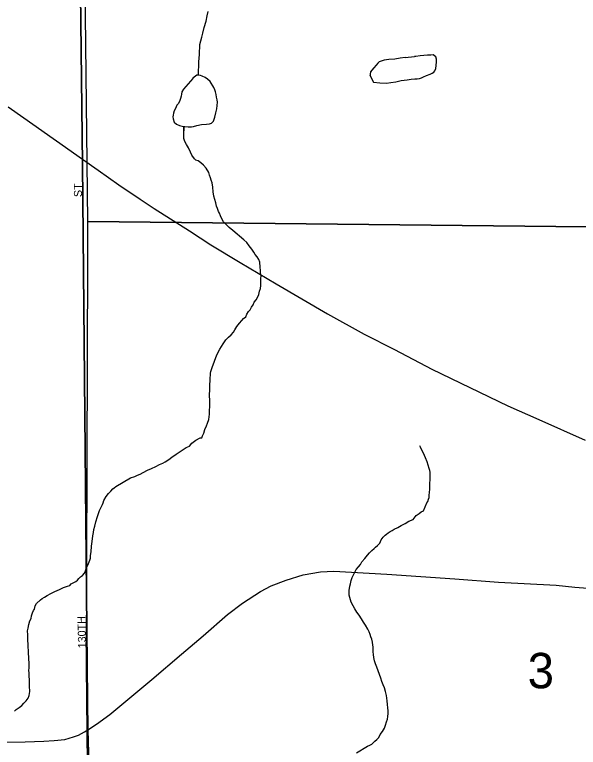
# Model space of a CAD drawing. Extents: x 2010165 to 2382125, y 1060529 to 1407316.
# Drawn here: x 2164475 to 2167995, y 1207789 to 1212363 of the extents above; entities that cross this region are included whole.
import ezdxf

# ---------------------------------------------------------------- set-up
doc = ezdxf.new("R2010")
doc.units = 0
for name, color, linetype in [('GM_X_City_Street', 7, 'Continuous'), ('GM_X_City_Street_Text', 7, 'Continuous'), ('GM_X_Corporation', 7, 'Continuous'), ('GM_X_Interstate_Route', 7, 'Continuous'), ('GM_X_Minor_Lake', 7, 'Continuous'), ('GM_X_Minor_River', 7, 'Continuous'), ('GM_X_Section', 7, 'Continuous'), ('GM_X_Section_Text', 7, 'Continuous'), ('GM_X_State_Route', 7, 'Continuous')]:
    doc.layers.add(name, color=color, linetype=linetype)

msp = doc.modelspace()

# ---------------------------------------------------------------- linework, layer by layer
at = {"layer": 'GM_X_City_Street'}
for points in [[(2164931.2, 1207965.8), (2164930.1, 1208081.5), (2164898.5, 1211429), (2164897.7, 1211462), (2164844.7, 1216037.6), (2164832.8, 1218637), (2164895.8, 1221436.7)], [(2165067.2, 1195844.8), (2164968.9, 1199659.4), (2164935.2, 1207756.2), (2164931.8, 1207897.8), (2164931.2, 1207965.8)]]:
    msp.add_lwpolyline(points, dxfattribs=at)
at = {"layer": 'GM_X_Corporation'}
for points in [[(2186878.7, 1221701), (2186923.4, 1220744.1), (2186933.5, 1220238.7), (2186941.3, 1219753.4), (2186978.3, 1216841.2), (2187013.9, 1213879), (2187027.1, 1208132.6), (2187205, 1194725.9), (2177123.5, 1194567.9), (2176176.5, 1194580.3), (2174206.9, 1194531), (2167776.4, 1194381.4), (2165054.7, 1194304.8), (2164968.9, 1199659.4), (2164935.2, 1207756.2), (2164931.8, 1207897.8), (2164930.1, 1208081.5), (2164898.5, 1211429), (2164844.7, 1216037.6), (2164832.8, 1218637), (2164895.8, 1221436.7)], [(2164895.8, 1221436.7), (2164832.8, 1218637), (2164844.7, 1216037.6), (2164898.5, 1211429), (2164930.1, 1208081.5), (2164931.8, 1207897.8), (2164935.2, 1207756.2), (2164968.9, 1199659.4), (2165054.7, 1194304.8), (2162687.3, 1194296.8), (2162163.4, 1194282.6), (2161645.6, 1194276.5), (2161453.7, 1194270.4), (2159224.5, 1194187.1), (2158831.1, 1194172.4), (2158006.9, 1194141.9), (2154020.1, 1193994.5), (2151351.3, 1193919.5)]]:
    msp.add_lwpolyline(points, dxfattribs=at)
at = {"layer": 'GM_X_Interstate_Route'}
for points in [[(2164434.3, 1211788.1), (2164608.4, 1211665.5), (2164694.1, 1211604.2), (2164735.6, 1211575.4), (2164897.7, 1211462)], [(2164897.7, 1211462), (2164995.3, 1211391.5), (2165125.2, 1211301.4), (2165257.9, 1211211.3), (2165346.3, 1211153.7), (2165567.3, 1211013.3), (2165699.9, 1210926.8), (2165882.2, 1210815.2), (2166108.6, 1210682.2), (2166428.9, 1210495.1), (2166658, 1210369.4), (2166845.7, 1210272.4), (2167080.2, 1210150.3), (2167317.5, 1210035.6), (2167554.8, 1209920.8), (2167747.9, 1209834.9), (2168037.5, 1209705.9)]]:
    msp.add_lwpolyline(points, dxfattribs=at)
at = {"layer": 'GM_X_Minor_Lake'}
for points in [[(2166694.1, 1211980.5), (2166714.6, 1211942.6), (2166754.7, 1211937.1), (2166796.8, 1211935.6), (2166824.8, 1211940), (2166854.8, 1211944.4), (2166888.8, 1211952.8), (2166924.8, 1211957.2), (2166950.8, 1211959.6), (2166972.8, 1211961.8), (2166988.8, 1211962.1), (2167002.8, 1211964.2), (2167014.8, 1211968.4), (2167028.7, 1211974.6), (2167046.6, 1211982.8), (2167068.6, 1211991.1), (2167082.5, 1211997.3), (2167092.4, 1212003.4), (2167098.3, 1212013.5), (2167104.2, 1212027.7), (2167107.9, 1212045.8), (2167109.6, 1212067.8), (2167109.4, 1212085.9), (2167105.2, 1212099.9), (2167089, 1212111.7), (2167073, 1212109.5), (2167053, 1212109.3), (2167029, 1212109), (2167007, 1212106.7), (2166979, 1212102.4), (2166971.5, 1212101.4)], [(2166913.1, 1212095.6), (2166971.5, 1212101.4)], [(2166913.1, 1212095.6), (2166882.9, 1212091.2), (2166849, 1212084.7), (2166810.9, 1212082.3), (2166782.9, 1212079.9), (2166763, 1212073.6), (2166751, 1212069.5), (2166743.1, 1212059.4), (2166731.2, 1212047.2), (2166717.4, 1212030.9), (2166705.6, 1212016.8), (2166697.7, 1212006.6), (2166693.9, 1211992.6), (2166694, 1211982.5), (2166694.1, 1211980.5), (2166694, 1211982.5)], [(2165588.3, 1211965), (2165529.1, 1211898.1), (2165519.3, 1211881.9), (2165515.5, 1211867.8), (2165513.7, 1211853.8), (2165509.9, 1211839.7), (2165506, 1211827.6), (2165498.2, 1211809.4), (2165488.4, 1211797.3), (2165478.6, 1211777.1), (2165470.8, 1211762.9), (2165467, 1211748.9), (2165465.1, 1211734.8), (2165463.3, 1211724.7), (2165465.4, 1211712.7), (2165471.7, 1211692.7), (2165485.9, 1211678.9), (2165504, 1211671.1), (2165520.1, 1211667.2), (2165538.2, 1211665.5), (2165558.2, 1211663.7), (2165578.3, 1211663.9), (2165592.3, 1211664.1), (2165612.2, 1211670.4), (2165642.2, 1211676.8), (2165672.2, 1211679.1), (2165692.2, 1211681.4), (2165704.2, 1211685.6), (2165716.1, 1211697.7), (2165725.7, 1211723.9), (2165731.4, 1211750.1), (2165737.1, 1211774.2), (2165738.8, 1211796.3), (2165740.5, 1211816.4), (2165738.3, 1211832.4), (2165736.1, 1211848.4), (2165733.9, 1211864.5), (2165729.7, 1211880.5), (2165725.5, 1211894.5), (2165719.3, 1211908.4), (2165694.8, 1211946.2), (2165678.6, 1211960.1), (2165664.4, 1211969.9), (2165646.3, 1211979.8), (2165634.2, 1211983.6), (2165622.1, 1211985.5), (2165612.1, 1211985.4), (2165596.3, 1211973.1), (2165588.3, 1211967), (2165588.3, 1211965)]]:
    msp.add_lwpolyline(points, dxfattribs=at)
at = {"layer": 'GM_X_Minor_River'}
for points in [[(2165622.1, 1211985.5), (2165625.1, 1212067.8), (2165628.5, 1212113.9), (2165631.7, 1212176.2), (2165643.1, 1212222.5), (2165650.7, 1212248.6), (2165658.3, 1212282.8), (2165669.8, 1212323.1), (2165677.4, 1212355.3), (2165683, 1212383.5)], [(2165607, 1211455.7), (2165596.9, 1211463.6), (2165580.6, 1211485.4), (2165572.3, 1211505.4), (2165560, 1211531.3), (2165547.7, 1211553.2), (2165537.4, 1211571.2), (2165531.2, 1211589.1), (2165530.9, 1211607.2), (2165530.7, 1211627.3), (2165530.6, 1211666.2), (2165530.5, 1211637.3)], [(2165329.8, 1209530.4), (2165355.6, 1209542.7), (2165379.5, 1209555.1), (2165399.5, 1209563.3), (2165415.4, 1209571.6), (2165437.2, 1209585.9), (2165457.1, 1209600.1), (2165482.9, 1209618.5), (2165514.6, 1209641), (2165546.4, 1209661.4), (2165566.3, 1209669.7), (2165580.1, 1209687.9), (2165605.9, 1209706.3), (2165633.8, 1209720.7), (2165643.8, 1209720.8), (2165647.7, 1209732.9), (2165655.4, 1209751), (2165663.2, 1209773.2), (2165672.9, 1209795.4), (2165678.7, 1209813.5), (2165686.4, 1209835.7), (2165690.2, 1209851.8), (2165691.9, 1209869.8), (2165691.7, 1209889.9), (2165693.3, 1209920), (2165692.9, 1209952.1), (2165692.4, 1209988.2), (2165693.9, 1210022.3), (2165693.6, 1210052.4), (2165695.2, 1210078.5), (2165695, 1210096.6), (2165696.8, 1210112.6), (2165698.6, 1210124.7), (2165700.5, 1210134.8), (2165704.3, 1210148.8), (2165708.2, 1210160.9), (2165737.2, 1210239.5), (2165756.7, 1210275.9), (2165776.3, 1210308.2), (2165794.1, 1210332.5), (2165809.9, 1210350.7), (2165825.7, 1210365), (2165841.5, 1210381.2), (2165849.3, 1210395.3), (2165861.1, 1210415.6), (2165878.8, 1210437.8), (2165892.6, 1210454.1), (2165904.5, 1210466.2), (2165918.4, 1210476.4), (2165924.2, 1210492.6), (2165934, 1210510.7), (2165945.9, 1210520.9), (2165953.7, 1210537.1), (2165963.5, 1210551.2), (2165971.3, 1210567.4), (2165983.1, 1210583.6), (2165992.9, 1210601.7), (2165998.7, 1210615.8), (2166004.5, 1210636), (2166010.2, 1210654.1), (2166012, 1210672.2), (2166011.7, 1210692.2), (2166011.4, 1210714.3), (2166013.2, 1210734.4), (2166010.9, 1210752.4), (2166010.8, 1210766.5), (2166008.5, 1210786.5), (2166006.1, 1210818.6), (2165999.8, 1210834.5), (2165989.6, 1210850.5), (2165977.4, 1210866.4), (2165967.2, 1210880.3), (2165954.9, 1210900.2), (2165938.6, 1210920.1), (2165924.3, 1210939.9), (2165906.1, 1210957.8), (2165837.2, 1211015.1), (2165814.9, 1211034.9), (2165792.6, 1211054.7), (2165778.4, 1211070.6), (2165768.1, 1211088.5), (2165759.9, 1211106.4), (2165753.6, 1211124.4), (2165747.5, 1211134.4), (2165741.2, 1211152.4), (2165735, 1211168.3), (2165730.7, 1211188.3), (2165724.5, 1211208.3), (2165718.2, 1211230.3), (2165713.8, 1211256.3), (2165711.4, 1211286.4), (2165707.1, 1211312.4), (2165700.8, 1211330.4), (2165696.6, 1211344.4), (2165690.4, 1211360.4), (2165686.2, 1211378.4), (2165669.8, 1211404.3), (2165653.5, 1211424.1), (2165637.3, 1211438), (2165621.1, 1211449.8), (2165607, 1211455.7)], [(2167000.3, 1209249.9), (2167014.2, 1209260.1), (2167028.2, 1209266.3), (2167049.6, 1209314.7), (2167055.4, 1209324.8), (2167059.3, 1209338.9), (2167063.1, 1209349), (2167062.9, 1209363), (2167064.7, 1209379.1), (2167066.5, 1209401.2), (2167068, 1209435.3), (2167069.7, 1209461.4), (2167069.3, 1209489.5), (2167069.1, 1209507.5), (2167066.9, 1209517.5), (2167062.8, 1209529.5), (2167056.5, 1209551.5), (2167050.2, 1209571.5), (2167039.8, 1209597.4), (2167027.5, 1209625.4), (2167017.2, 1209645.3), (2167008.9, 1209663.2), (2167004.8, 1209671.2)], [(2164474.1, 1208015.3), (2164484, 1208025.5), (2164501.9, 1208037.8), (2164519.7, 1208050), (2164531.6, 1208064.2), (2164547.4, 1208080.4), (2164559.2, 1208096.6), (2164565, 1208112.8), (2164568.7, 1208136.9), (2164568.2, 1208171), (2164567.8, 1208207.1), (2164565.4, 1208237.1), (2164565.1, 1208255.2), (2164562.9, 1208269.2), (2164564.7, 1208285.3), (2164564.4, 1208311.4), (2164563.9, 1208345.4), (2164561.5, 1208381.5), (2164558.9, 1208427.6), (2164556.4, 1208461.7), (2164556, 1208491.8), (2164555.7, 1208515.9), (2164559.5, 1208534), (2164563.2, 1208556.1), (2164568.9, 1208578.2), (2164576.7, 1208594.4), (2164580.5, 1208610.5), (2164586.3, 1208628.6), (2164592.1, 1208642.7), (2164598, 1208652.8), (2164601.7, 1208672.9), (2164611.6, 1208687.1), (2164635.3, 1208709.4), (2164647.2, 1208717.6), (2164661.1, 1208725.8), (2164677, 1208738), (2164700.9, 1208750.3), (2164724.8, 1208762.7), (2164754.7, 1208775.1), (2164780.5, 1208787.4), (2164804.5, 1208795.8), (2164818.4, 1208799.9), (2164828.3, 1208810.1), (2164844.2, 1208818.3), (2164856.2, 1208824.5), (2164866.1, 1208832.6), (2164876, 1208842.8), (2164885.9, 1208852.9), (2164897.8, 1208861.1), (2164911.6, 1208877.3), (2164917.4, 1208891.4), (2164925.1, 1208913.6), (2164936.8, 1208937.8), (2164944.6, 1208957.9), (2164948.4, 1208970), (2164948.2, 1208986.1), (2164951.9, 1209010.2), (2164955.5, 1209044.3), (2164959.1, 1209074.5), (2164962.6, 1209108.6), (2164966.4, 1209130.8), (2164970.1, 1209148.8), (2164975.9, 1209171), (2164981.5, 1209197.1), (2164991.1, 1209231.3), (2165004.6, 1209267.6), (2165016.3, 1209291.8), (2165022.2, 1209305.9), (2165028, 1209316.1), (2165031.9, 1209330.1), (2165045.6, 1209354.4), (2165061.3, 1209374.6), (2165075.2, 1209388.8), (2165087, 1209403), (2165096.9, 1209409.2), (2165106.9, 1209417.3), (2165198.3, 1209472.6), (2165224.2, 1209480.9), (2165242.1, 1209489.2), (2165258.1, 1209495.4), (2165278, 1209505.7), (2165303.8, 1209520), (2165329.8, 1209530.4)], [(2166609.2, 1207754.6), (2166678.8, 1207795.6), (2166692.7, 1207803.8), (2166704.7, 1207809.9), (2166724.5, 1207828.2), (2166736.4, 1207838.4), (2166748.2, 1207850.6), (2166758, 1207868.8), (2166771.8, 1207889), (2166783.5, 1207909.2), (2166791.3, 1207927.4), (2166797, 1207947.5), (2166802.8, 1207965.6), (2166804.6, 1207981.7), (2166806.4, 1207999.8), (2166806.1, 1208017.8), (2166805.9, 1208035.9), (2166803.6, 1208055.9), (2166801.3, 1208079.9), (2166796.9, 1208112), (2166790.5, 1208138), (2166784.2, 1208160), (2166776, 1208179.9), (2166767.7, 1208199.9), (2166761.4, 1208221.9), (2166753.1, 1208243.8), (2166744.7, 1208267.8), (2166736.4, 1208289.8), (2166728.2, 1208309.7), (2166721.9, 1208329.7), (2166717.6, 1208349.7), (2166715.4, 1208367.8), (2166713.1, 1208385.8), (2166712.9, 1208401.8), (2166712.8, 1208415.9), (2166710.6, 1208427.9), (2166708.4, 1208445.9), (2166706.1, 1208463.9), (2166699.9, 1208479.9), (2166693.7, 1208493.9), (2166687.5, 1208509.8), (2166679.2, 1208527.8), (2166664.9, 1208551.7), (2166652.6, 1208571.6), (2166640.3, 1208591.5), (2166626, 1208613.4), (2166611.7, 1208633.3), (2166599.4, 1208653.2), (2166589.2, 1208673.1), (2166576.9, 1208695.1), (2166564.3, 1208739), (2166563.9, 1208769.1), (2166567.5, 1208795.2), (2166571.4, 1208809.3), (2166577.1, 1208831.5), (2166582.8, 1208849.6), (2166590.7, 1208865.7), (2166598.4, 1208881.9), (2166608.2, 1208900.1), (2166622, 1208916.3), (2166633.9, 1208930.5), (2166643.7, 1208946.6), (2166661.4, 1208968.9), (2166677.2, 1208989.2), (2166691, 1209003.4), (2166704.9, 1209017.6), (2166718.7, 1209029.8), (2166728.6, 1209037.9), (2166740.5, 1209050.1), (2166754.3, 1209064.3), (2166764.1, 1209084.5), (2166775.9, 1209100.7), (2166787.7, 1209112.9), (2166797.7, 1209121), (2166807.6, 1209129.2), (2166819.5, 1209137.3), (2166831.4, 1209143.5), (2166845.3, 1209151.7), (2166867.2, 1209162), (2166889.1, 1209174.3), (2166913, 1209186.6), (2166936.9, 1209201), (2166962.8, 1209211.3), (2166982.5, 1209235.6), (2167000.3, 1209249.9)]]:
    msp.add_lwpolyline(points, dxfattribs=at)
at = {"layer": 'GM_X_Section'}
for points in [[(2170517.3, 1216673.9), (2170583.9, 1211012.5), (2164931.4, 1211072.2), (2164907.3, 1213281.5), (2164886.2, 1215783.6), (2164881.3, 1216727.8)], [(2164931.4, 1211072.2), (2170583.9, 1211012.5), (2170618.6, 1205608.5), (2164951, 1205618.4), (2164922.5, 1208298.1), (2164932.6, 1210843.7)]]:
    msp.add_lwpolyline(points, close=True, dxfattribs=at)
at = {"layer": 'GM_X_State_Route'}
for points in [[(2164911.5, 1207886.9), (2164931.8, 1207897.8), (2164986.4, 1207933.1), (2165068.6, 1207994.8), (2165331.6, 1208212.1), (2165517.2, 1208371.5), (2165651.5, 1208484.4), (2165803.5, 1208619.4), (2165897, 1208689.5), (2166009.1, 1208761.8), (2166076.9, 1208797.5), (2166169.4, 1208833.4), (2166275.7, 1208866), (2166385.3, 1208884.9), (2166467.6, 1208890), (2166798.3, 1208871.1), (2167223.2, 1208842), (2167495.7, 1208819.7), (2167856.9, 1208801.9), (2167973.8, 1208790.2), (2168495.4, 1208750.4)], [(2164234, 1207818.3), (2164353.7, 1207821.5), (2164539.3, 1207824.4), (2164656.3, 1207827.3), (2164721.1, 1207832.1), (2164787.2, 1207839.1), (2164842.9, 1207854.3), (2164872.8, 1207865.9), (2164911.5, 1207886.9)]]:
    msp.add_lwpolyline(points, dxfattribs=at)

# ---------------------------------------------------------------- texts
at = {"layer": 'GM_X_City_Street_Text'}
for s, rotation, p in [('ST', 90, (2164894.8, 1211224.4)), ('130TH', 91.4681, (2164921.2, 1208408.2))]:
    msp.add_text(s, height=50, rotation=rotation, dxfattribs=at).set_placement(p)
at = {"layer": 'GM_X_Section_Text'}
msp.add_text('3', height=221, rotation=0, dxfattribs=at).set_placement((2167678.4, 1208157.9))

doc.saveas('drawing.dxf')
